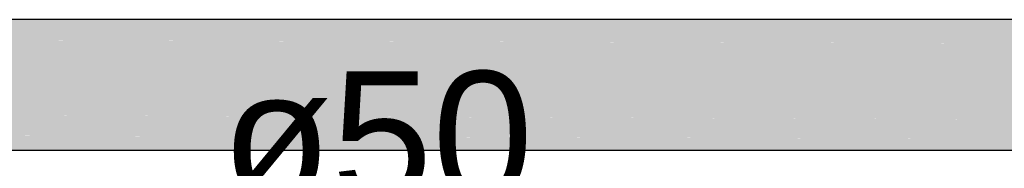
# Model space of a CAD drawing. Header units: millimetres. Extents: x 321 to 585, y -277 to 9.
# Tile 315 of 656: x 485.804 to 487.322, y -197.717 to -197.488. Entities that reach past the tile are written whole.
import ezdxf

# ---------------------------------------------------------------- set-up
doc = ezdxf.new("R2010")
doc.units = ezdxf.units.MM
doc.header["$MEASUREMENT"] = 0
doc.linetypes.add('NULL', pattern=[0])
doc.layers.add('CV-Condutos', color=1, linetype='Continuous', lineweight=25)
doc.layers.add('CV-Textos conduto', color=7, linetype='Continuous', lineweight=9)
doc.styles.add('Arial', font='arial.ttf')

msp = doc.modelspace()

# ---------------------------------------------------------------- hatches: boundary and pattern name
at = {"layer": 'CV-Condutos', "linetype": 'Continuous'}
for points in [[(488.8771, -197.4875), (479.5433, -197.4875), (488.8771, -197.5005), (488.8771, -197.4927)], [(488.8771, -197.5005), (479.5433, -197.5005), (488.8771, -197.5288), (488.8771, -197.5117)], [(488.8771, -197.5288), (479.5552, -197.5006), (479.5551, -197.5288)], [(488.8771, -197.5005), (479.5552, -197.4875), (479.5552, -197.5005)], [(488.8771, -197.5288), (479.5433, -197.5288), (488.8771, -197.5673), (488.8771, -197.544)], [(488.8771, -197.5673), (479.5551, -197.5288), (479.5551, -197.5673)], [(488.8771, -197.5839), (488.8771, -197.5673), (479.5433, -197.5673), (488.8771, -197.6094)], [(488.8771, -197.6094), (479.5551, -197.5673), (479.555, -197.6094)], [(488.8771, -197.6247), (488.8771, -197.6094), (479.5433, -197.6094), (488.8771, -197.6479)], [(479.555, -197.6479), (488.8771, -197.6479), (479.555, -197.6095), (479.5433, -197.6479)], [(488.8771, -197.6591), (488.8771, -197.6479), (479.5433, -197.6479), (488.8771, -197.6762)], [(488.8771, -197.6762), (479.555, -197.648), (479.5549, -197.6762)], [(488.8771, -197.6813), (488.8771, -197.6762), (479.5433, -197.6762), (488.8771, -197.6892)], [(488.8771, -197.6892), (479.5549, -197.6762), (479.5549, -197.6892)]]:
    msp.add_hatch(color=11, dxfattribs=at).paths.add_polyline_path(points)

# ---------------------------------------------------------------- linework, layer by layer
at = {"layer": 'CV-Condutos'}
for p, q in [((488.8771, -197.4875), (479.5433, -197.4875)), ((479.5549, -197.6892), (488.8771, -197.6892))]:
    msp.add_line(p, q, dxfattribs=at)

# ---------------------------------------------------------------- texts
at = {"layer": 'CV-Textos conduto', "linetype": 'NULL', "insert": (486.355, -197.7725), "char_height": 0.2, "width": 0.962805, "attachment_point": 8, "line_spacing_factor": 0.6, "style": 'Arial'}
msp.add_mtext('ø50', dxfattribs=at)

doc.saveas('drawing.dxf')
